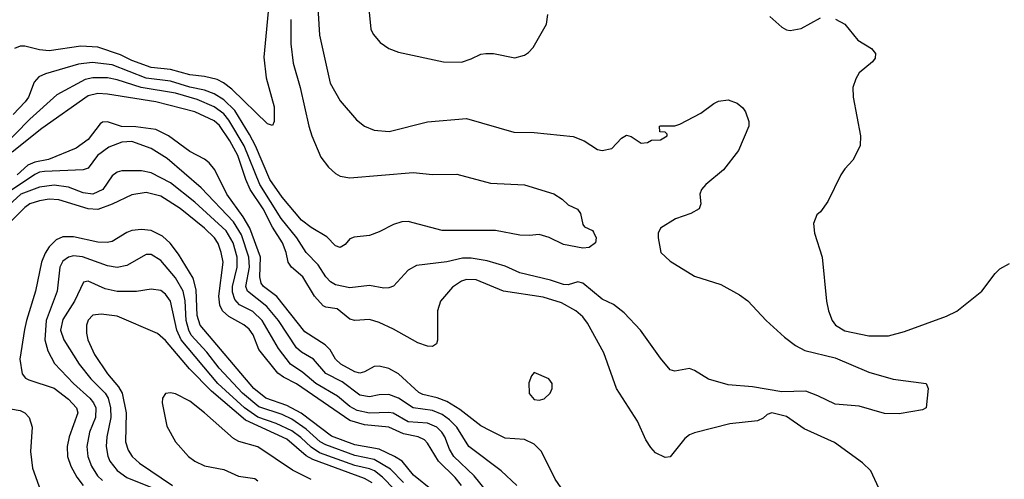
# Model space of a CAD drawing. Header units: inches. Extents: x 884549 to 1028252, y 526810 to 653624.
# Tile 915 of 1056: x 1002068 to 1006128, y 622896 to 624789. Entities that reach past the tile are written whole.
import ezdxf

# ---------------------------------------------------------------- set-up
doc = ezdxf.new("R2010")
doc.units = ezdxf.units.IN
doc.header["$MEASUREMENT"] = 0
doc.layers.add('B0602', color=7, linetype='Continuous')

msp = doc.modelspace()

# ---------------------------------------------------------------- linework, layer by layer
at = {"layer": 'B0602', "color": 5}
for points, elevation in [([(1003292.1, 624930), (1003304.8, 624724.8), (1003347.9, 624527.9), (1003390, 624455.3), (1003456.3, 624376.3), (1003490, 624350.3), (1003530, 624334.3), (1003591, 624329), (1003750, 624368), (1003910, 624382.3), (1004105.8, 624325.9), (1004190, 624324.4), (1004350, 624307.7), (1004396, 624290), (1004450, 624254.9), (1004470.4, 624250.4), (1004510, 624258.7), (1004550, 624300.4), (1004570, 624312.7), (1004590, 624307.7), (1004630, 624281), (1004657.2, 624282.8), (1004672.7, 624292.7), (1004710, 624294), (1004738, 624310), (1004738, 624318), (1004730, 624326), (1004707.3, 624327.3), (1004706, 624350), (1004710, 624352), (1004770, 624351.3), (1004790, 624358.8), (1004876.1, 624403.9), (1004930, 624444), (1004950, 624453.4), (1004990, 624459.1), (1005025.8, 624445.8), (1005050, 624426), (1005060.7, 624410), (1005074.8, 624370), (1005074.8, 624350), (1005032.4, 624250), (1004970.2, 624169.8), (1004897.1, 624110), (1004879.3, 624090), (1004872.7, 624070), (1004876.3, 624030), (1004870.4, 624009.7), (1004836, 623990), (1004771.8, 623968.2), (1004710.3, 623929.7), (1004701.3, 623910), (1004700.4, 623890), (1004711.8, 623830), (1004750, 623794), (1004850, 623732), (1004958.6, 623698.6), (1005036, 623656), (1005070.2, 623630.2), (1005146, 623550), (1005221.4, 623481.4), (1005266.7, 623446.7), (1005305.9, 623425.9), (1005430, 623396.3), (1005570, 623337.4), (1005670, 623307.6), (1005806, 623290), (1005814, 623270), (1005806, 623190), (1005790, 623182), (1005694.4, 623165.6), (1005633.3, 623166.7), (1005530, 623197.4), (1005430, 623205.1), (1005359.7, 623239.7), (1005310, 623258.2), (1005210, 623255.2), (1005090, 623276.5), (1004990, 623284.4), (1004908, 623308), (1004850, 623344.2), (1004830, 623351.3), (1004770, 623340.9), (1004750, 623347), (1004710, 623395.1), (1004628.2, 623510), (1004560.9, 623580.9), (1004516.2, 623616.2), (1004470, 623637), (1004390, 623702.9), (1004370, 623708.9), (1004330, 623697), (1004310, 623698.5), (1004256.5, 623716.5), (1004130, 623746.5), (1004070, 623773), (1003995.9, 623795.9), (1003930, 623807.2), (1003893.3, 623806.7), (1003830, 623791.7), (1003703.9, 623776.1), (1003670, 623756.9), (1003610, 623691.3), (1003590, 623684), (1003570, 623682.8), (1003510, 623693.7), (1003430, 623685), (1003370, 623697.2), (1003350, 623708.4), (1003330, 623729.8), (1003299.4, 623779.4), (1003249.9, 623829.9), (1003211.1, 623890), (1003146.9, 623970), (1003057.9, 624110), (1002993.3, 624270), (1002930, 624375), (1002910, 624400.7), (1002869.6, 624429.6), (1002800.3, 624460.3), (1002710, 624486), (1002569.2, 624509.2), (1002470, 624541.3), (1002430, 624549.6), (1002370, 624549.6), (1002337.9, 624542.1), (1002220.8, 624479.2), (1002110, 624378.9), (1001930, 624196.6)], 2260), ([(1003098.3, 624881.7), (1003074.4, 624634.4), (1003084.8, 624550), (1003117.8, 624430), (1003117.6, 624370), (1003110, 624353.2), (1003090, 624359.5), (1002943.3, 624503.3), (1002909.1, 624529.1), (1002882.7, 624542.7), (1002830, 624555.6), (1002770, 624561.9), (1002690, 624584.3), (1002610, 624592.4), (1002530, 624621.4), (1002483.9, 624643.9), (1002390, 624675.2), (1002320.4, 624679.6), (1002190, 624660.1), (1002150, 624664.7), (1002090, 624680.2), (1002070, 624680.2), (1002047.1, 624670)], 2220), ([(1003502, 624890), (1003516.4, 624750), (1003525.5, 624730), (1003554.7, 624694.7), (1003590.3, 624670.3), (1003630, 624654.9), (1003815.4, 624615.4), (1003890, 624614.4), (1003930, 624628), (1003970, 624646.5), (1003990, 624650.2), (1004022, 624650), (1004110, 624632.2), (1004150, 624643.1), (1004166.1, 624653.9), (1004185.1, 624674.9), (1004239.8, 624770), (1004245.5, 624810)], 2280), ([(1005161.7, 624801.7), (1005210, 624758.4), (1005230, 624746.7), (1005244.4, 624744.4), (1005290, 624752.9), (1005370, 624796.9)], 2280), ([(1003186.6, 624790), (1003186.5, 624690), (1003195.6, 624610), (1003224.5, 624510), (1003260.5, 624350), (1003272.6, 624310), (1003310, 624222.6), (1003340.9, 624180.9), (1003370, 624155.2), (1003390, 624144.3), (1003430, 624137.6), (1003690, 624159.8), (1003770, 624151), (1003870, 624152.2), (1004010, 624115.5), (1004150, 624109.2), (1004270, 624071.7), (1004304.9, 624050), (1004330, 624026.4), (1004368.5, 624008.5), (1004380.4, 623990), (1004390, 623944.7), (1004396.3, 623936.3), (1004430, 623920.7), (1004434.3, 623914.3), (1004444.4, 623890), (1004443, 623870), (1004416, 623850), (1004390, 623847.1), (1004310, 623862.8), (1004251.3, 623891.3), (1004210, 623904.2), (1004170, 623899.8), (1004130, 623901.5), (1004030, 623920.7), (1003810, 623921), (1003670, 623957.5), (1003644.3, 623955.7), (1003610, 623945.8), (1003550, 623915), (1003510, 623900.3), (1003446.7, 623893.3), (1003430, 623885.6), (1003410, 623863.5), (1003390, 623850.9), (1003370, 623857.2), (1003334.5, 623894.5), (1003270, 623932.4), (1003230, 623962.7), (1003150, 624057.9), (1003100.2, 624130), (1003040.5, 624270), (1003015.6, 624315.6), (1002955, 624415), (1002910, 624459.4), (1002870, 624483.6), (1002830, 624499.2), (1002770, 624511.7), (1002690, 624535.6), (1002590, 624548.6), (1002450, 624603), (1002367.5, 624612.5), (1002310, 624605.3), (1002174.1, 624565.9), (1002146.5, 624553.5), (1002128.3, 624531.7), (1002104.5, 624470), (1002090.6, 624450), (1002041.1, 624398.9)], 2240), ([(1005431.8, 624791.8), (1005470.4, 624770), (1005524.3, 624704.3), (1005580.5, 624670), (1005596.4, 624650), (1005594.9, 624630), (1005584.4, 624615.6), (1005530, 624569.7), (1005515.2, 624544.8), (1005503.8, 624510), (1005504.5, 624470), (1005534.9, 624310), (1005533, 624270), (1005503, 624210), (1005470, 624174.5), (1005454, 624150), (1005400.6, 624039.4), (1005370, 623997.2), (1005355.5, 623984.5), (1005340.7, 623950), (1005344.9, 623910), (1005376.5, 623810), (1005394.9, 623630), (1005403.1, 623590), (1005418, 623550), (1005432.2, 623530), (1005470, 623507.3), (1005570, 623486.4), (1005650, 623486.4), (1005716.1, 623503.9), (1005890, 623567.3), (1005931.6, 623588.4), (1006035.1, 623670), (1006090, 623744), (1006110, 623762.8), (1006150, 623784.7)], 2280), ([(1005641.5, 622790), (1005576.9, 622930), (1005543.6, 622963.6), (1005427.4, 623047.4), (1005303.3, 623103.3), (1005230, 623154.1), (1005170, 623169.8), (1005150, 623162.7), (1005133, 623147), (1005110, 623136.8), (1004995.9, 623124.1), (1004850, 623086.6), (1004830, 623079.2), (1004810, 623063.9), (1004750, 622988), (1004730, 622985.1), (1004690, 623005.1), (1004670, 623026), (1004650, 623058.7), (1004615, 623135), (1004529.1, 623269.1), (1004476.3, 623416.3), (1004410, 623538.8), (1004390, 623564.8), (1004361.8, 623590), (1004302, 623622), (1004226.3, 623646.3), (1004063.5, 623670), (1003950, 623716.6), (1003910, 623718), (1003890, 623711.7), (1003852.5, 623687.6), (1003803.8, 623630), (1003791, 623589), (1003791.1, 623468.9), (1003786.5, 623453.5), (1003770, 623443.1), (1003750, 623444), (1003710, 623457.5), (1003610, 623513.8), (1003550, 623541.9), (1003510, 623554), (1003450, 623549.2), (1003430, 623555.5), (1003377.2, 623597.2), (1003330, 623604.4), (1003319, 623610), (1003284, 623650), (1003235.4, 623730), (1003189.3, 623770), (1003174.6, 623790), (1003166.4, 623830), (1003151.9, 623870), (1003110, 623934.4), (1003071.7, 624010), (1003019.1, 624090), (1003000.8, 624130), (1002967.3, 624230), (1002934.5, 624290), (1002892.5, 624352.5), (1002870, 624372.8), (1002790, 624409), (1002630, 624450.9), (1002430, 624481.6), (1002390, 624484.6), (1002350, 624475.1), (1002159.1, 624340.9), (1002036.8, 624243.2)], 2280), ([(1004300.4, 622860.3), (1004276.3, 622896.3), (1004220.2, 623010), (1004190, 623040.3), (1004150, 623059.7), (1004070, 623065.3), (1004010, 623094.5), (1003970, 623115.4), (1003883, 623183), (1003830, 623215.4), (1003790, 623231.5), (1003730, 623244.9), (1003713.5, 623253.5), (1003630.2, 623330.2), (1003590, 623352.3), (1003550, 623362), (1003530, 623359.6), (1003490, 623338.3), (1003470, 623332.6), (1003450, 623338), (1003392.3, 623370), (1003370.5, 623390.5), (1003348.3, 623428.3), (1003328.3, 623450), (1003243.3, 623503.3), (1003128.2, 623648.2), (1003073.6, 623690), (1003063.4, 623703.4), (1003058.1, 623730), (1003061, 623810), (1003016.8, 623930), (1002990, 623977), (1002922.8, 624070), (1002872.8, 624170), (1002850, 624199.1), (1002830, 624214.7), (1002770, 624246.4), (1002681.2, 624310), (1002630, 624336.7), (1002547.4, 624347.4), (1002488.4, 624348.4), (1002430, 624368.7), (1002410, 624367), (1002400.4, 624359.6), (1002350, 624295), (1002300.4, 624259.6), (1002187, 624213), (1002130, 624201.4), (1002101.8, 624190), (1002057.6, 624150)], 2320), ([(1004118.4, 622870), (1004053.8, 622930), (1003920.5, 623030), (1003870.6, 623110.6), (1003840.8, 623140.8), (1003810, 623162.8), (1003770, 623179.4), (1003690, 623190.6), (1003630, 623230.3), (1003590, 623244.7), (1003550, 623243.7), (1003510, 623235.1), (1003470, 623242.1), (1003397.2, 623297.2), (1003330, 623332), (1003279.9, 623390), (1003230, 623419.7), (1003210, 623437.5), (1003135, 623550), (1003087.8, 623607.8), (1003006.8, 623670), (1003000.4, 623690), (1003015.6, 623770), (1003013, 623810), (1002982.3, 623902.3), (1002950, 623956.7), (1002816.7, 624096.7), (1002676.5, 624216.5), (1002610, 624257.9), (1002530, 624287.2), (1002490, 624284.5), (1002436.2, 624263.8), (1002389.5, 624230), (1002350, 624177.8), (1002330.4, 624170), (1002170, 624163.3), (1002150, 624160.7), (1002130, 624150.8), (1002009.2, 624070)], 2340), ([(1004022.5, 622810), (1003942, 622910), (1003857.9, 622990), (1003840.1, 623020.1), (1003821.1, 623070), (1003809, 623090), (1003788.7, 623110), (1003750, 623127.1), (1003670, 623132.2), (1003608.1, 623168.1), (1003590, 623171.3), (1003510, 623168.6), (1003459, 623179), (1003430, 623195.7), (1003377.9, 623237.9), (1003289.9, 623290), (1003235.7, 623335.7), (1003184.1, 623370), (1003134.7, 623434.7), (1003068.5, 623550), (1003030, 623587), (1002974.9, 623614.9), (1002955.6, 623635.6), (1002946.1, 623666.1), (1002946.3, 623690), (1002965.5, 623770), (1002965.3, 623810), (1002948.9, 623870), (1002919.4, 623919.4), (1002790, 624037.7), (1002690, 624116.3), (1002610, 624158.1), (1002570, 624166.9), (1002490, 624165.9), (1002470, 624160.5), (1002450, 624145.6), (1002410.8, 624090), (1002370, 624070.8), (1002330, 624076.2), (1002270, 624099.3), (1002210, 624106.7), (1002150, 624099.4), (1002073, 624070), (1001990, 623994.4)], 2360), ([(1003889.9, 622870), (1003863.1, 622903.1), (1003795.3, 622970), (1003750, 623045), (1003737.5, 623057.5), (1003710.9, 623070), (1003650, 623082.6), (1003590, 623109.7), (1003490, 623120.4), (1003430, 623137.7), (1003210, 623288.3), (1003155.6, 623315.6), (1003132.8, 623332.8), (1003053.8, 623430), (1003030.2, 623490.2), (1003014.3, 623514.3), (1002992.2, 623532.2), (1002930, 623566.1), (1002904.2, 623590), (1002892.8, 623612.8), (1002889.5, 623649.5), (1002906.7, 623790), (1002899.4, 623830), (1002886.5, 623866.5), (1002871.6, 623890), (1002829.9, 623930), (1002730, 624011.3), (1002650, 624061.4), (1002590, 624077.1), (1002530, 624067.5), (1002450, 624028.4), (1002390, 624006.6), (1002350, 624009.3), (1002230, 624046.9), (1002190, 624049.9), (1002150, 624043.4), (1002110, 624031), (1002090, 624015.8), (1002030, 623956.2)], 2380), ([(1003769.9, 622850), (1003692.2, 622912.2), (1003644.7, 622970), (1003613.7, 622990), (1003550, 623019.3), (1003450, 623037.7), (1003353.4, 623073.4), (1003228.3, 623168.3), (1003170, 623199.6), (1003083.1, 623230), (1003033.1, 623270), (1002812.6, 623530), (1002800.3, 623570), (1002796, 623676), (1002783.5, 623723.5), (1002723.6, 623823.6), (1002688.4, 623868.4), (1002657.4, 623897.4), (1002610, 623920.3), (1002570, 623924.4), (1002530, 623919.9), (1002510, 623912.7), (1002450, 623875.6), (1002429.2, 623870.8), (1002390, 623872), (1002290, 623894.8), (1002245.8, 623894.2), (1002218.5, 623881.5), (1002190, 623853.8), (1002173, 623827), (1002158.3, 623790), (1002133.8, 623670), (1002095.6, 623550), (1002087.7, 623512.3), (1002069.3, 623390), (1002078.2, 623330), (1002092.5, 623312.5), (1002105.5, 623305.5), (1002210, 623270.9), (1002270, 623225.9), (1002301.9, 623190), (1002307.9, 623170), (1002271.6, 623070), (1002263.8, 623030), (1002264.8, 622990), (1002278.7, 622950), (1002304.4, 622904.4), (1002329.6, 622870)], 2420), ([(1003650, 622882.4), (1003597, 622937), (1003530, 622977.6), (1003450, 622993.8), (1003330, 623037.2), (1003307.1, 623050), (1003250, 623102.2), (1003190, 623143.6), (1003150, 623162.5), (1003054, 623194), (1002986.5, 623250), (1002890, 623353), (1002839.2, 623419.2), (1002775.8, 623490), (1002765.3, 623510), (1002755, 623550), (1002751, 623631), (1002742.2, 623670), (1002710, 623725), (1002650, 623796.3), (1002610, 623821.4), (1002590, 623821.8), (1002510, 623775.7), (1002470, 623767.8), (1002430, 623774.9), (1002327.8, 623812.2), (1002290, 623816.5), (1002270, 623811.1), (1002246.4, 623793.6), (1002233.2, 623770), (1002222.7, 623670), (1002177, 623550), (1002172, 623470), (1002184.4, 623424.4), (1002212.2, 623372.2), (1002290.5, 623290.5), (1002357.2, 623230), (1002373, 623210), (1002381.6, 623190), (1002381.4, 623150), (1002356.1, 623090), (1002345.1, 623030), (1002349.6, 622990), (1002364, 622950), (1002389.1, 622910), (1002409.1, 622890)], 2440), ([(1003662.4, 622802.4), (1003564.7, 622904.7), (1003531.5, 622930), (1003510, 622939.1), (1003450, 622952.2), (1003304.8, 623004.8), (1003270, 623027.2), (1003227.9, 623067.9), (1003190, 623094.5), (1003125.7, 623125.7), (1003050, 623151.8), (1002994.5, 623190), (1002885.6, 623290), (1002734.5, 623470), (1002716.2, 623510), (1002690.3, 623630), (1002670, 623658.4), (1002650, 623672.7), (1002610, 623679.5), (1002550, 623669.2), (1002470, 623669.4), (1002420, 623680), (1002350, 623711.2), (1002331.8, 623708.2), (1002294.5, 623630), (1002246.3, 623553.7), (1002236.7, 623510), (1002249.6, 623470), (1002313.5, 623370), (1002361.8, 623310), (1002420.3, 623250), (1002432.7, 623230), (1002442.4, 623190), (1002443.5, 623150), (1002426.8, 623070), (1002424.7, 623030), (1002431, 622991), (1002439.6, 622970), (1002470, 622931.2), (1002510, 622902.3), (1002650, 622846.9)], 2460), ([(1003520.9, 622880.9), (1003490, 622899.1), (1003276.7, 622976.7), (1003250, 622992.5), (1003170, 623060.6), (1002999.7, 623139.7), (1002859.1, 623259.1), (1002768.1, 623350), (1002670, 623468), (1002636.8, 623496.8), (1002470, 623567.6), (1002403.9, 623576.1), (1002370, 623571.2), (1002350, 623550.9), (1002343.3, 623530), (1002343, 623497), (1002348.5, 623470), (1002376.1, 623410), (1002429.7, 623330), (1002476, 623276), (1002491.1, 623250), (1002507.1, 623170), (1002505, 623050), (1002515.5, 623015.5), (1002531.3, 622990), (1002561.6, 622961.6), (1002697.9, 622870)], 2480), ([(1003270, 622894.7), (1003193, 622933), (1003050, 623029.3), (1002971.9, 623051.9), (1002950, 623063.1), (1002830.7, 623170), (1002770, 623217.9), (1002710, 623247), (1002690, 623251.9), (1002670, 623248.8), (1002657.5, 623230), (1002655, 623210), (1002674.7, 623114.7), (1002710.8, 623050), (1002764.5, 622990), (1002790.9, 622970), (1002830, 622951.6), (1002910, 622936), (1002970, 622908.3), (1003038.2, 622898.2), (1003049.4, 622889.4)], 2520), ([(1002030, 623185.5), (1002070, 623178.4), (1002090, 623170), (1002107.8, 623150), (1002119.4, 623110), (1002112.8, 623010), (1002121.1, 622941.1), (1002161.5, 622830)], 2380)]:
    msp.add_lwpolyline(points, dxfattribs=dict(at, elevation=elevation))
at = {"layer": 'B0602', "color": 5, "elevation": 2320}
msp.add_lwpolyline([(1004190, 623335.1), (1004178.3, 623321.7), (1004167.3, 623292.7), (1004169.2, 623249.2), (1004190, 623224.9), (1004210, 623221.1), (1004230, 623227.6), (1004255.3, 623250), (1004263.5, 623270), (1004263.1, 623290), (1004250, 623309.7)], close=True, dxfattribs=at)

doc.saveas('drawing.dxf')
